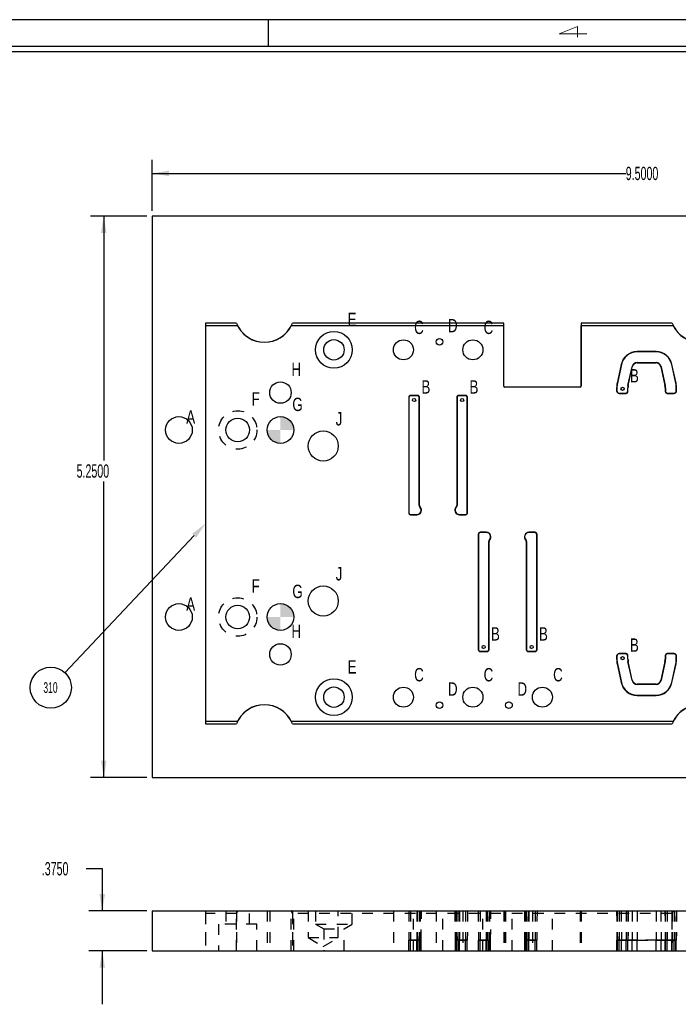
# Model space of a CAD drawing. Header units: inches. Extents: x 1802 to 2468, y -208 to -72.
# Tile 522 of 595: x 2326.68 to 2332.84, y -143.76 to -134.55. Entities that reach past the tile are written whole.
import ezdxf

# ---------------------------------------------------------------- set-up
doc = ezdxf.new("R2010")
doc.units = ezdxf.units.IN
doc.header["$LTSCALE"] = 0.5
doc.header["$MEASUREMENT"] = 0
doc.linetypes.add('HIDDEN', pattern=[0.225, 0.15, -0.075])
for name, color, linetype in [('SID-M-D', 42, 'Continuous'), ('SID-M-F', 202, 'Continuous'), ('SID-M-H', 4, 'HIDDEN'), ('SID-M-M', 233, 'Continuous'), ('SID-M-S', 105, 'Continuous')]:
    doc.layers.add(name, color=color, linetype=linetype)
doc.styles.add('R', font='ROMAND.SHX')
doc.styles.add('SLDTEXTSTYLE0', font='TXT', dxfattribs={"width": 0.595745})

# ---------------------------------------------------------------- blocks, each defined once
blk = doc.blocks.new('*U9')
at = {"layer": 'SID-M-S'}
for p, q in [((0, 22.55), (-34, 22.55)), ((-23, 22.55), (-23, 22.3)), ((0, 22.3), (-34, 22.3)), ((0, 22.25), (-34, 22.25))]:
    blk.add_line(p, q, dxfattribs=at)
at = {"layer": 'SID-M-D', "style": 'R', "width": 4}
blk.add_text('4', height=0.1, dxfattribs=at).set_placement((-20.3275, 22.3857))

msp = doc.modelspace()

# ---------------------------------------------------------------- hatches: boundary and pattern name
at = {"layer": 'SID-M-F'}
h = msp.add_hatch(color=256, dxfattribs=at)
edge = h.paths.add_edge_path(flags=0)
edge.add_arc((2329.11759, -138.3857), 0.125, 0, 90)
edge.add_line((2329.11759, -138.2607), (2329.11759, -138.3857))
edge.add_line((2329.11759, -138.3857), (2329.24259, -138.3857))
h = msp.add_hatch(color=256, dxfattribs=at)
edge = h.paths.add_edge_path(flags=0)
edge.add_arc((2329.11759, -138.3857), 0.125, 180, 270)
edge.add_line((2329.11759, -138.5107), (2329.11759, -138.3857))
edge.add_line((2329.11759, -138.3857), (2328.99259, -138.3857))
h = msp.add_hatch(color=256, dxfattribs=at)
edge = h.paths.add_edge_path(flags=0)
edge.add_arc((2329.11759, -140.1357), 0.125, 0, 90)
edge.add_line((2329.11759, -140.0107), (2329.11759, -140.1357))
edge.add_line((2329.11759, -140.1357), (2329.24259, -140.1357))
h = msp.add_hatch(color=256, dxfattribs=at)
edge = h.paths.add_edge_path(flags=0)
edge.add_arc((2329.11759, -140.1357), 0.125, 180, 270)
edge.add_line((2329.11759, -140.2607), (2329.11759, -140.1357))
edge.add_line((2329.11759, -140.1357), (2328.99259, -140.1357))

# ---------------------------------------------------------------- linework, layer by layer
at = {"layer": 'SID-M-D'}
for p, q in [((2327.91759, -136.3357), (2327.91759, -135.85955)), ((2327.91759, -135.98455), (2332.34767, -135.98455)), ((2327.86759, -136.3857), (2327.3394, -136.3857)), ((2327.4644, -136.3857), (2327.4644, -138.66987)), ((2327.4644, -141.6357), (2327.4644, -138.86831)), ((2328.31056, -139.37419), (2327.10107, -140.6566)), ((2327.86759, -141.6357), (2327.3394, -141.6357)), ((2327.30054, -142.49009), (2327.45054, -142.49009)), ((2327.45054, -142.49009), (2327.45054, -142.88428)), ((2327.86759, -142.88428), (2327.32554, -142.88428)), ((2327.86759, -143.25928), (2327.32554, -143.25928)), ((2327.45054, -143.25928), (2327.45054, -143.75928))]:
    msp.add_line(p, q, dxfattribs=at)
at = {"layer": 'SID-M-D', "color": 0}
msp.add_circle((2326.96908, -140.79655), 0.19237, dxfattribs=at)
at = {"layer": 'SID-M-D'}
for points in [[(2327.91759, -135.98455), (2328.07359, -136.01055), (2328.07359, -135.95855)], [(2327.4644, -136.3857), (2327.4384, -136.5417), (2327.4904, -136.5417)], [(2328.29164, -139.35635), (2328.41759, -139.2607), (2328.29164, -139.35635), (2328.32947, -139.39203)], [(2327.4644, -141.6357), (2327.4904, -141.4797), (2327.4384, -141.4797)], [(2327.45054, -142.88428), (2327.47654, -142.72828), (2327.42454, -142.72828)], [(2327.45054, -143.25928), (2327.42454, -143.41528), (2327.47654, -143.41528)]]:
    msp.add_solid(points, dxfattribs=at)
at = {"layer": 'SID-M-H'}
for p, q in [((2328.41759, -142.88428), (2328.41759, -143.25928)), ((2328.60709, -142.88428), (2328.60709, -143.00928)), ((2328.70542, -142.88428), (2328.70542, -143.25928)), ((2328.82809, -143.00928), (2328.82809, -142.88428)), ((2328.99259, -142.88428), (2328.99259, -143.25928)), ((2329.01709, -142.88428), (2329.01709, -143.25928)), ((2329.21809, -143.25928), (2329.21809, -142.88428)), ((2329.22977, -142.88428), (2329.22977, -143.25928)), ((2329.24259, -143.25928), (2329.24259, -142.88428)), ((2329.37697, -142.88428), (2329.37697, -143.13428)), ((2329.44574, -142.88428), (2329.44574, -143.00928)), ((2329.65822, -143.13428), (2329.65822, -142.88428)), ((2329.78944, -143.00928), (2329.78944, -142.88428)), ((2330.17384, -142.88428), (2330.17384, -143.25928)), ((2330.31743, -142.88428), (2330.31983, -143.15928)), ((2330.33543, -142.88428), (2330.33543, -143.15928)), ((2330.33543, -142.88428), (2330.33543, -143.15928)), ((2330.36134, -143.25928), (2330.36134, -142.88428)), ((2330.3933, -142.88428), (2330.3933, -143.15928)), ((2330.40043, -142.88428), (2330.40043, -143.15928)), ((2330.41843, -142.88428), (2330.41603, -143.15928)), ((2330.42349, -142.88428), (2330.42181, -143.15928)), ((2330.4339, -143.15928), (2330.4363, -142.88428)), ((2330.57409, -142.88428), (2330.57409, -143.25928)), ((2330.63609, -143.25928), (2330.63609, -142.88428)), ((2330.74888, -142.88428), (2330.75128, -143.15928)), ((2330.76169, -142.88428), (2330.76338, -143.15928)), ((2330.76676, -142.88428), (2330.76916, -143.15928)), ((2330.78476, -142.88428), (2330.78476, -143.15928)), ((2330.79188, -142.88428), (2330.79188, -143.15928)), ((2330.82384, -142.88428), (2330.82384, -143.25928)), ((2330.84976, -142.88428), (2330.84976, -143.15928)), ((2330.84976, -142.88428), (2330.84976, -143.15928)), ((2330.86776, -142.88428), (2330.86536, -143.15928)), ((2330.96743, -142.88428), (2330.96983, -143.15928)), ((2330.98543, -142.88428), (2330.98543, -143.15928)), ((2330.98543, -142.88428), (2330.98543, -143.15928)), ((2331.01134, -143.25928), (2331.01134, -142.88428)), ((2331.0433, -142.88428), (2331.0433, -143.15928)), ((2331.05043, -142.88428), (2331.05043, -143.15928)), ((2331.06843, -142.88428), (2331.06603, -143.15928)), ((2331.07349, -142.88428), (2331.07181, -143.15928)), ((2331.0839, -143.15928), (2331.0863, -142.88428)), ((2331.20559, -142.88428), (2331.20559, -143.25928)), ((2331.20559, -142.88428), (2331.20559, -143.25928)), ((2331.21559, -142.88428), (2331.21559, -143.25928)), ((2331.21559, -142.88428), (2331.21559, -143.25928)), ((2331.22409, -142.88428), (2331.22409, -143.25928)), ((2331.28609, -143.25928), (2331.28609, -142.88428)), ((2331.39888, -142.88428), (2331.40128, -143.15928)), ((2331.41169, -142.88428), (2331.41338, -143.15928)), ((2331.41676, -142.88428), (2331.41916, -143.15928)), ((2331.43476, -142.88428), (2331.43476, -143.15928)), ((2331.44188, -142.88428), (2331.44188, -143.15928)), ((2331.47384, -142.88428), (2331.47384, -143.25928)), ((2331.49976, -142.88428), (2331.49976, -143.15928)), ((2331.49976, -142.88428), (2331.49976, -143.15928)), ((2331.51776, -142.88428), (2331.51536, -143.15928)), ((2331.66134, -143.25928), (2331.66134, -142.88428)), ((2331.92059, -142.88428), (2331.92059, -143.25928)), ((2331.92059, -142.88428), (2331.92059, -143.25928)), ((2331.93059, -142.88428), (2331.93059, -143.25928)), ((2331.93059, -142.88428), (2331.93059, -143.25928)), ((2332.26243, -142.88428), (2332.26483, -143.15928)), ((2332.26703, -142.88428), (2332.26938, -143.15928)), ((2332.26703, -142.88428), (2332.26938, -143.15928)), ((2332.28543, -142.88428), (2332.28543, -143.15928)), ((2332.28543, -142.88428), (2332.28543, -143.15928)), ((2332.30529, -142.88428), (2332.30764, -143.15928)), ((2332.30529, -142.88428), (2332.30764, -143.15928)), ((2332.35043, -142.88428), (2332.35043, -143.15928)), ((2332.35043, -142.88428), (2332.35043, -143.15928)), ((2332.36843, -142.88428), (2332.36603, -143.15928)), ((2332.37061, -142.88428), (2332.36827, -143.15928)), ((2332.37061, -142.88428), (2332.36827, -143.15928)), ((2332.40887, -142.88428), (2332.40652, -143.15928)), ((2332.40887, -142.88428), (2332.40652, -143.15928)), ((2332.45403, -142.88428), (2332.45403, -143.15928)), ((2332.45403, -142.88428), (2332.45403, -143.15928)), ((2332.45403, -142.88428), (2332.45403, -143.15928)), ((2332.45403, -142.88428), (2332.45403, -143.15928)), ((2332.63116, -142.88428), (2332.63116, -143.15928)), ((2332.63116, -142.88428), (2332.63116, -143.15928)), ((2332.63116, -142.88428), (2332.63116, -143.15928)), ((2332.63116, -142.88428), (2332.63116, -143.15928)), ((2332.67632, -142.88428), (2332.67866, -143.15928)), ((2332.67632, -142.88428), (2332.67866, -143.15928)), ((2332.71458, -142.88428), (2332.71692, -143.15928)), ((2332.71458, -142.88428), (2332.71692, -143.15928)), ((2332.71676, -142.88428), (2332.71916, -143.15928)), ((2332.73476, -142.88428), (2332.73476, -143.15928)), ((2332.73476, -142.88428), (2332.73476, -143.15928)), ((2332.77989, -142.88428), (2332.77755, -143.15928)), ((2332.77989, -142.88428), (2332.77755, -143.15928)), ((2332.78042, -142.88428), (2332.78042, -143.25928)), ((2332.79976, -142.88428), (2332.79976, -143.15928)), ((2332.79976, -142.88428), (2332.79976, -143.15928)), ((2332.81815, -142.88428), (2332.81581, -143.15928)), ((2332.81815, -142.88428), (2332.81581, -143.15928)), ((2332.82276, -142.88428), (2332.82036, -143.15928)), ((2328.41759, -142.90928), (2328.41759, -143.25928)), ((2328.70542, -142.90928), (2328.41759, -142.90928)), ((2328.70542, -143.25928), (2328.70542, -142.90928)), ((2329.22977, -142.90928), (2329.22977, -143.25928)), ((2332.78042, -142.90928), (2329.22977, -142.90928)), ((2332.78042, -143.25928), (2332.78042, -142.90928)), ((2328.89709, -143.00928), (2328.53809, -143.00928)), ((2328.53809, -143.00928), (2328.53809, -143.25928)), ((2328.89709, -143.25928), (2328.89709, -143.00928)), ((2329.44574, -143.00928), (2329.78944, -143.00928)), ((2329.44574, -143.00928), (2329.52194, -143.05328)), ((2329.52194, -143.05328), (2329.71324, -143.05328)), ((2329.52194, -143.05328), (2329.52194, -143.25928)), ((2329.71324, -143.05328), (2329.78944, -143.00928)), ((2329.71324, -143.25928), (2329.71324, -143.05328)), ((2329.37697, -143.13428), (2329.65822, -143.13428)), ((2329.37697, -143.13428), (2329.51759, -143.21878)), ((2329.51759, -143.21878), (2329.65822, -143.13428)), ((2330.31983, -143.15928), (2330.33543, -143.15928)), ((2330.31983, -143.25928), (2330.31983, -143.15928)), ((2330.33543, -143.15928), (2330.31983, -143.15928)), ((2330.33543, -143.15928), (2330.3933, -143.15928)), ((2330.33543, -143.25928), (2330.33543, -143.15928)), ((2330.33543, -143.25928), (2330.33543, -143.15928)), ((2330.40043, -143.15928), (2330.33543, -143.15928)), ((2330.3933, -143.15928), (2330.43372, -143.15928)), ((2330.3933, -143.25928), (2330.3933, -143.15928)), ((2330.40043, -143.25928), (2330.40043, -143.15928)), ((2330.41603, -143.15928), (2330.40043, -143.15928)), ((2330.41603, -143.25928), (2330.41603, -143.15928)), ((2330.42181, -143.15928), (2330.41603, -143.15928)), ((2330.42181, -143.25928), (2330.42181, -143.15928)), ((2330.4339, -143.25928), (2330.4339, -143.15928)), ((2330.75128, -143.15928), (2330.75128, -143.25928)), ((2330.79188, -143.15928), (2330.75146, -143.15928)), ((2330.76338, -143.25928), (2330.76338, -143.15928)), ((2330.76916, -143.15928), (2330.76338, -143.15928)), ((2330.76916, -143.25928), (2330.76916, -143.15928)), ((2330.78476, -143.15928), (2330.76916, -143.15928)), ((2330.78476, -143.25928), (2330.78476, -143.15928)), ((2330.84976, -143.15928), (2330.78476, -143.15928)), ((2330.79188, -143.15928), (2330.84976, -143.15928)), ((2330.79188, -143.25928), (2330.79188, -143.15928)), ((2330.84976, -143.15928), (2330.86536, -143.15928)), ((2330.84976, -143.25928), (2330.84976, -143.15928)), ((2330.84976, -143.25928), (2330.84976, -143.15928)), ((2330.86536, -143.15928), (2330.84976, -143.15928)), ((2330.86536, -143.25928), (2330.86536, -143.15928)), ((2330.96983, -143.15928), (2330.98543, -143.15928)), ((2330.96983, -143.25928), (2330.96983, -143.15928)), ((2330.98543, -143.15928), (2330.96983, -143.15928)), ((2330.98543, -143.15928), (2331.05043, -143.15928)), ((2330.98543, -143.25928), (2330.98543, -143.15928)), ((2330.98543, -143.25928), (2330.98543, -143.15928)), ((2331.0433, -143.15928), (2330.98543, -143.15928)), ((2331.0433, -143.15928), (2331.08372, -143.15928)), ((2331.0433, -143.25928), (2331.0433, -143.15928)), ((2331.05043, -143.15928), (2331.06603, -143.15928)), ((2331.05043, -143.25928), (2331.05043, -143.15928)), ((2331.06603, -143.25928), (2331.06603, -143.15928)), ((2331.06603, -143.15928), (2331.07181, -143.15928)), ((2331.07181, -143.25928), (2331.07181, -143.15928)), ((2331.0839, -143.25928), (2331.0839, -143.15928)), ((2331.40128, -143.15928), (2331.40128, -143.25928)), ((2331.44188, -143.15928), (2331.40146, -143.15928)), ((2331.41338, -143.25928), (2331.41338, -143.15928)), ((2331.41338, -143.15928), (2331.41916, -143.15928)), ((2331.41916, -143.15928), (2331.43476, -143.15928)), ((2331.41916, -143.25928), (2331.41916, -143.15928)), ((2331.43476, -143.15928), (2331.49976, -143.15928)), ((2331.43476, -143.25928), (2331.43476, -143.15928)), ((2331.44188, -143.25928), (2331.44188, -143.15928)), ((2331.49976, -143.15928), (2331.44188, -143.15928)), ((2331.49976, -143.15928), (2331.51536, -143.15928)), ((2331.49976, -143.25928), (2331.49976, -143.15928)), ((2331.49976, -143.25928), (2331.49976, -143.15928)), ((2331.51536, -143.15928), (2331.49976, -143.15928)), ((2331.51536, -143.25928), (2331.51536, -143.15928)), ((2332.26483, -143.15928), (2332.26938, -143.15928)), ((2332.26483, -143.25928), (2332.26483, -143.15928)), ((2332.28543, -143.15928), (2332.26483, -143.15928)), ((2332.26483, -143.15928), (2332.28543, -143.15928)), ((2332.26938, -143.15928), (2332.26483, -143.15928)), ((2332.26938, -143.15928), (2332.30764, -143.15928)), ((2332.26938, -143.25928), (2332.26938, -143.15928)), ((2332.26938, -143.25928), (2332.26938, -143.15928)), ((2332.30764, -143.15928), (2332.26938, -143.15928)), ((2332.28543, -143.25928), (2332.28543, -143.15928)), ((2332.35043, -143.15928), (2332.28543, -143.15928)), ((2332.28543, -143.25928), (2332.28543, -143.15928)), ((2332.28543, -143.15928), (2332.35043, -143.15928)), ((2332.30764, -143.15928), (2332.45403, -143.15928)), ((2332.30764, -143.25928), (2332.30764, -143.15928)), ((2332.30764, -143.25928), (2332.30764, -143.15928)), ((2332.45403, -143.15928), (2332.30764, -143.15928)), ((2332.35043, -143.25928), (2332.35043, -143.15928)), ((2332.36603, -143.15928), (2332.35043, -143.15928)), ((2332.35043, -143.15928), (2332.36603, -143.15928)), ((2332.35043, -143.25928), (2332.35043, -143.15928)), ((2332.36603, -143.25928), (2332.36603, -143.15928)), ((2332.36827, -143.15928), (2332.36603, -143.15928)), ((2332.36603, -143.15928), (2332.36827, -143.15928)), ((2332.36827, -143.25928), (2332.36827, -143.15928)), ((2332.40652, -143.15928), (2332.36827, -143.15928)), ((2332.36827, -143.25928), (2332.36827, -143.15928)), ((2332.36827, -143.15928), (2332.40652, -143.15928)), ((2332.40652, -143.25928), (2332.40652, -143.15928)), ((2332.45403, -143.15928), (2332.40652, -143.15928)), ((2332.40652, -143.15928), (2332.45403, -143.15928)), ((2332.40652, -143.25928), (2332.40652, -143.15928)), ((2332.45403, -143.15928), (2332.63116, -143.15928)), ((2332.45403, -143.25928), (2332.45403, -143.15928)), ((2332.45403, -143.25928), (2332.45403, -143.15928)), ((2332.63116, -143.15928), (2332.45403, -143.15928)), ((2332.45403, -143.25928), (2332.45403, -143.15928)), ((2332.45403, -143.15928), (2332.63116, -143.15928)), ((2332.45403, -143.25928), (2332.45403, -143.15928)), ((2332.63116, -143.15928), (2332.45403, -143.15928)), ((2332.63116, -143.15928), (2332.77755, -143.15928)), ((2332.63116, -143.25928), (2332.63116, -143.15928)), ((2332.63116, -143.25928), (2332.63116, -143.15928)), ((2332.67866, -143.15928), (2332.63116, -143.15928)), ((2332.63116, -143.15928), (2332.67866, -143.15928)), ((2332.77755, -143.15928), (2332.63116, -143.15928)), ((2332.63116, -143.25928), (2332.63116, -143.15928)), ((2332.63116, -143.25928), (2332.63116, -143.15928)), ((2332.67866, -143.25928), (2332.67866, -143.15928)), ((2332.71692, -143.15928), (2332.67866, -143.15928)), ((2332.67866, -143.15928), (2332.71692, -143.15928)), ((2332.67866, -143.25928), (2332.67866, -143.15928)), ((2332.71692, -143.25928), (2332.71692, -143.15928)), ((2332.71916, -143.15928), (2332.71692, -143.15928)), ((2332.71692, -143.15928), (2332.71916, -143.15928)), ((2332.71692, -143.25928), (2332.71692, -143.15928)), ((2332.71916, -143.25928), (2332.71916, -143.15928)), ((2332.73476, -143.15928), (2332.71916, -143.15928)), ((2332.71916, -143.15928), (2332.73476, -143.15928)), ((2332.73476, -143.25928), (2332.73476, -143.15928)), ((2332.79976, -143.15928), (2332.73476, -143.15928)), ((2332.73476, -143.15928), (2332.79976, -143.15928)), ((2332.73476, -143.25928), (2332.73476, -143.15928)), ((2332.77755, -143.15928), (2332.81581, -143.15928)), ((2332.77755, -143.25928), (2332.77755, -143.15928)), ((2332.81581, -143.15928), (2332.77755, -143.15928)), ((2332.77755, -143.25928), (2332.77755, -143.15928)), ((2332.79976, -143.25928), (2332.79976, -143.15928)), ((2332.82036, -143.15928), (2332.79976, -143.15928)), ((2332.79976, -143.15928), (2332.82036, -143.15928)), ((2332.79976, -143.25928), (2332.79976, -143.15928)), ((2332.81581, -143.15928), (2332.82036, -143.15928)), ((2332.81581, -143.25928), (2332.81581, -143.15928)), ((2332.82036, -143.15928), (2332.81581, -143.15928)), ((2332.81581, -143.25928), (2332.81581, -143.15928)), ((2332.82036, -143.25928), (2332.82036, -143.15928))]:
    msp.add_line(p, q, dxfattribs=at)
for centre in [(2328.71759, -138.3857), (2328.71759, -140.1357)]:
    msp.add_circle(centre, 0.1795, dxfattribs=at)
for centre, start, end in [((2328.96759, -143.01178), 153.068128, 158.646516), ((2328.96759, -143.01178), 21.353484, 26.931872), ((2333.04259, -143.01178), 153.068128, 158.646516)]:
    msp.add_arc(centre, 0.2815, start, end, dxfattribs=at)
at = {"layer": 'SID-M-M'}
for centre, radius in [((2332.31793, -138.00081), 0.015), ((2330.36793, -138.10522), 0.015), ((2330.81726, -138.10522), 0.015), ((2328.16759, -138.3857), 0.125), ((2328.16759, -140.1357), 0.125), ((2331.01793, -140.41618), 0.015), ((2331.46726, -140.41618), 0.015), ((2332.31793, -140.5206), 0.015)]:
    msp.add_circle(centre, radius, dxfattribs=at)
at = {"layer": 'SID-M-S'}
for p, q in [((2337.41759, -136.3857), (2327.91759, -136.3857)), ((2327.91759, -136.3857), (2327.91759, -141.6357)), ((2328.70542, -137.3857), (2328.41759, -137.3857)), ((2328.41759, -137.3857), (2328.41759, -141.1357)), ((2328.41759, -137.4107), (2328.41759, -141.1107)), ((2328.71662, -137.4107), (2328.41759, -137.4107)), ((2331.20559, -137.4107), (2329.21856, -137.4107)), ((2331.20559, -137.3857), (2329.22977, -137.3857)), ((2331.20559, -137.9747), (2331.20559, -137.3857)), ((2331.20559, -137.9747), (2331.20559, -137.4107)), ((2332.78042, -137.3857), (2331.93059, -137.3857)), ((2331.93059, -137.3857), (2331.93059, -137.9747)), ((2332.79162, -137.4107), (2331.93059, -137.4107)), ((2331.93059, -137.9747), (2331.93059, -137.4107)), ((2332.63116, -137.65221), (2332.45403, -137.65221)), ((2332.45403, -137.65221), (2332.45403, -137.65461)), ((2332.63116, -137.65461), (2332.45403, -137.65461)), ((2332.63116, -137.65221), (2332.63116, -137.65461)), ((2332.30529, -137.77205), (2332.26703, -137.94787)), ((2332.30764, -137.77256), (2332.26938, -137.94838)), ((2332.30529, -137.77205), (2332.30764, -137.77256)), ((2332.36827, -137.9699), (2332.40652, -137.79408)), ((2332.37061, -137.97041), (2332.40887, -137.79459)), ((2332.40887, -137.79459), (2332.40652, -137.79408)), ((2332.45403, -137.75821), (2332.45403, -137.75581)), ((2332.45403, -137.75581), (2332.63116, -137.75581)), ((2332.45403, -137.75821), (2332.63116, -137.75821)), ((2332.63116, -137.75821), (2332.63116, -137.75581)), ((2332.67632, -137.79459), (2332.67866, -137.79408)), ((2332.67632, -137.79459), (2332.71458, -137.97041)), ((2332.67866, -137.79408), (2332.71692, -137.9699)), ((2332.77989, -137.77205), (2332.77755, -137.77256)), ((2332.81581, -137.94838), (2332.77755, -137.77256)), ((2332.81815, -137.94787), (2332.77989, -137.77205)), ((2331.92059, -137.9847), (2331.21559, -137.9847)), ((2331.92059, -137.9847), (2331.21559, -137.9847)), ((2332.26243, -137.9907), (2332.26243, -138.02021)), ((2332.26243, -137.9907), (2332.26483, -137.9907)), ((2332.26483, -137.9907), (2332.26483, -138.02021)), ((2332.26703, -137.94787), (2332.26938, -137.94838)), ((2332.36843, -137.9907), (2332.36603, -137.9907)), ((2332.36603, -138.02521), (2332.36603, -137.9907)), ((2332.37061, -137.97041), (2332.36827, -137.9699)), ((2332.36843, -138.02521), (2332.36843, -137.9907)), ((2332.71458, -137.97041), (2332.71692, -137.9699)), ((2332.71676, -137.9907), (2332.71676, -138.02521)), ((2332.71676, -137.9907), (2332.71916, -137.9907)), ((2332.71916, -137.9907), (2332.71916, -138.02521)), ((2332.81815, -137.94787), (2332.81581, -137.94838)), ((2332.82276, -137.9907), (2332.82036, -137.9907)), ((2332.82036, -138.02021), (2332.82036, -137.9907)), ((2332.82276, -138.02021), (2332.82276, -137.9907)), ((2330.31743, -138.08082), (2330.31743, -139.16082)), ((2330.31743, -138.08082), (2330.31983, -138.08082)), ((2330.31983, -138.08082), (2330.31983, -139.16082)), ((2330.40043, -138.06282), (2330.33543, -138.06282)), ((2330.33543, -138.06282), (2330.33543, -138.06522)), ((2330.40043, -138.06522), (2330.33543, -138.06522)), ((2330.40043, -138.06282), (2330.40043, -138.06522)), ((2330.41843, -138.08082), (2330.41603, -138.08082)), ((2330.41603, -139.09309), (2330.41603, -138.08082)), ((2330.41843, -139.09309), (2330.41843, -138.08082)), ((2330.76676, -138.08082), (2330.76676, -139.09309)), ((2330.76676, -138.08082), (2330.76916, -138.08082)), ((2330.76916, -138.08082), (2330.76916, -139.09309)), ((2330.84976, -138.06282), (2330.78476, -138.06282)), ((2330.78476, -138.06282), (2330.78476, -138.06522)), ((2330.84976, -138.06522), (2330.78476, -138.06522)), ((2330.84976, -138.06282), (2330.84976, -138.06522)), ((2330.86776, -138.08082), (2330.86536, -138.08082)), ((2330.86536, -139.16082), (2330.86536, -138.08082)), ((2330.86776, -139.16082), (2330.86776, -138.08082)), ((2332.26243, -138.02021), (2332.26483, -138.02021)), ((2332.28543, -138.04321), (2332.28543, -138.04081)), ((2332.28543, -138.04081), (2332.35043, -138.04081)), ((2332.28543, -138.04321), (2332.35043, -138.04321)), ((2332.35043, -138.04321), (2332.35043, -138.04081)), ((2332.36843, -138.02521), (2332.36603, -138.02521)), ((2332.71676, -138.02521), (2332.71916, -138.02521)), ((2332.73476, -138.04321), (2332.73476, -138.04081)), ((2332.73476, -138.04081), (2332.79976, -138.04081)), ((2332.73476, -138.04321), (2332.79976, -138.04321)), ((2332.79976, -138.04321), (2332.79976, -138.04081)), ((2332.82276, -138.02021), (2332.82036, -138.02021)), ((2330.41843, -139.09309), (2330.41603, -139.09309)), ((2330.42349, -139.1052), (2330.42181, -139.10691)), ((2330.76169, -139.1052), (2330.76338, -139.10691)), ((2330.76676, -139.09309), (2330.76916, -139.09309)), ((2330.31743, -139.16082), (2330.31983, -139.16082)), ((2330.33543, -139.17882), (2330.33543, -139.17642)), ((2330.33543, -139.17642), (2330.3933, -139.17642)), ((2330.33543, -139.17882), (2330.3933, -139.17882)), ((2330.3933, -139.17882), (2330.3933, -139.17642)), ((2330.79188, -139.17882), (2330.79188, -139.17642)), ((2330.79188, -139.17642), (2330.84976, -139.17642)), ((2330.79188, -139.17882), (2330.84976, -139.17882)), ((2330.84976, -139.17882), (2330.84976, -139.17642)), ((2330.86776, -139.16082), (2330.86536, -139.16082)), ((2330.96743, -139.36058), (2330.96743, -140.44058)), ((2330.96743, -139.36058), (2330.96983, -139.36058)), ((2330.96983, -139.36058), (2330.96983, -140.44058)), ((2331.0433, -139.34258), (2330.98543, -139.34258)), ((2330.98543, -139.34258), (2330.98543, -139.34498)), ((2331.0433, -139.34498), (2330.98543, -139.34498)), ((2331.0433, -139.34258), (2331.0433, -139.34498)), ((2331.49976, -139.34258), (2331.44188, -139.34258)), ((2331.44188, -139.34258), (2331.44188, -139.34498)), ((2331.49976, -139.34498), (2331.44188, -139.34498)), ((2331.49976, -139.34258), (2331.49976, -139.34498)), ((2331.51776, -139.36058), (2331.51536, -139.36058)), ((2331.51536, -140.44058), (2331.51536, -139.36058)), ((2331.51776, -140.44058), (2331.51776, -139.36058)), ((2331.06843, -139.42831), (2331.06603, -139.42831)), ((2331.06603, -140.44058), (2331.06603, -139.42831)), ((2331.06843, -140.44058), (2331.06843, -139.42831)), ((2331.07349, -139.4162), (2331.07181, -139.41449)), ((2331.41169, -139.4162), (2331.41338, -139.41449)), ((2331.41676, -139.42831), (2331.41676, -140.44058)), ((2331.41676, -139.42831), (2331.41916, -139.42831)), ((2331.41916, -139.42831), (2331.41916, -140.44058)), ((2330.96743, -140.44058), (2330.96983, -140.44058)), ((2330.98543, -140.45858), (2330.98543, -140.45618)), ((2330.98543, -140.45618), (2331.05043, -140.45618)), ((2330.98543, -140.45858), (2331.05043, -140.45858)), ((2331.05043, -140.45858), (2331.05043, -140.45618)), ((2331.06843, -140.44058), (2331.06603, -140.44058)), ((2331.41676, -140.44058), (2331.41916, -140.44058)), ((2331.43476, -140.45858), (2331.43476, -140.45618)), ((2331.43476, -140.45618), (2331.49976, -140.45618)), ((2331.43476, -140.45858), (2331.49976, -140.45858)), ((2331.49976, -140.45858), (2331.49976, -140.45618)), ((2331.51776, -140.44058), (2331.51536, -140.44058)), ((2332.35043, -140.4782), (2332.28543, -140.4782)), ((2332.28543, -140.4782), (2332.28543, -140.4806)), ((2332.35043, -140.4806), (2332.28543, -140.4806)), ((2332.35043, -140.4782), (2332.35043, -140.4806)), ((2332.79976, -140.4782), (2332.73476, -140.4782)), ((2332.73476, -140.4782), (2332.73476, -140.4806)), ((2332.79976, -140.4806), (2332.73476, -140.4806)), ((2332.79976, -140.4782), (2332.79976, -140.4806)), ((2332.26243, -140.5012), (2332.26243, -140.53071)), ((2332.26243, -140.5012), (2332.26483, -140.5012)), ((2332.26243, -140.53071), (2332.26483, -140.53071)), ((2332.26483, -140.5012), (2332.26483, -140.53071)), ((2332.26703, -140.57354), (2332.26938, -140.57303)), ((2332.26703, -140.57354), (2332.30529, -140.74935)), ((2332.26938, -140.57303), (2332.30764, -140.74884)), ((2332.36843, -140.4962), (2332.36603, -140.4962)), ((2332.36603, -140.53071), (2332.36603, -140.4962)), ((2332.36843, -140.53071), (2332.36603, -140.53071)), ((2332.37061, -140.551), (2332.36827, -140.55151)), ((2332.40652, -140.72732), (2332.36827, -140.55151)), ((2332.36843, -140.53071), (2332.36843, -140.4962)), ((2332.40887, -140.72681), (2332.37061, -140.551)), ((2332.71458, -140.551), (2332.67632, -140.72681)), ((2332.71692, -140.55151), (2332.67866, -140.72732)), ((2332.71458, -140.551), (2332.71692, -140.55151)), ((2332.71676, -140.4962), (2332.71676, -140.53071)), ((2332.71676, -140.4962), (2332.71916, -140.4962)), ((2332.71676, -140.53071), (2332.71916, -140.53071)), ((2332.71916, -140.4962), (2332.71916, -140.53071)), ((2332.77755, -140.74884), (2332.81581, -140.57303)), ((2332.77989, -140.74935), (2332.81815, -140.57354)), ((2332.81815, -140.57354), (2332.81581, -140.57303)), ((2332.82276, -140.5012), (2332.82036, -140.5012)), ((2332.82036, -140.53071), (2332.82036, -140.5012)), ((2332.82276, -140.53071), (2332.82036, -140.53071)), ((2332.82276, -140.53071), (2332.82276, -140.5012)), ((2332.30529, -140.74935), (2332.30764, -140.74884)), ((2332.40887, -140.72681), (2332.40652, -140.72732)), ((2332.63116, -140.7632), (2332.45403, -140.7632)), ((2332.45403, -140.7632), (2332.45403, -140.7656)), ((2332.63116, -140.7656), (2332.45403, -140.7656)), ((2332.63116, -140.7632), (2332.63116, -140.7656)), ((2332.67632, -140.72681), (2332.67866, -140.72732)), ((2332.77989, -140.74935), (2332.77755, -140.74884)), ((2332.45403, -140.8692), (2332.45403, -140.8668)), ((2332.45403, -140.8668), (2332.63116, -140.8668)), ((2332.45403, -140.8692), (2332.63116, -140.8692)), ((2332.63116, -140.8692), (2332.63116, -140.8668)), ((2328.41759, -141.1107), (2328.71662, -141.1107)), ((2329.21856, -141.1107), (2332.79162, -141.1107)), ((2328.41759, -141.1357), (2328.70542, -141.1357)), ((2329.22977, -141.1357), (2332.78042, -141.1357)), ((2327.91759, -141.6357), (2337.41759, -141.6357)), ((2327.91759, -142.88428), (2327.91759, -143.25928)), ((2327.91759, -142.88428), (2337.41759, -142.88428)), ((2327.91759, -143.25928), (2337.41759, -143.25928))]:
    msp.add_line(p, q, dxfattribs=at)
for centre, radius in [((2329.61759, -137.6357), 0.17185), ((2329.61759, -137.6357), 0.09565), ((2330.60509, -137.5607), 0.031), ((2330.26759, -137.6357), 0.09375), ((2330.91759, -137.6357), 0.09375), ((2329.11759, -138.0357), 0.1005), ((2328.71759, -138.3857), 0.1105), ((2329.11759, -138.3857), 0.125), ((2329.51759, -138.5357), 0.14062), ((2329.51759, -139.9857), 0.14062), ((2328.71759, -140.1357), 0.1105), ((2329.11759, -140.1357), 0.125), ((2329.11759, -140.4857), 0.1005), ((2329.61759, -140.8857), 0.17185), ((2329.61759, -140.8857), 0.09565), ((2330.26759, -140.8857), 0.09375), ((2330.91759, -140.8857), 0.09375), ((2331.56759, -140.8857), 0.09375), ((2330.60509, -140.9607), 0.031), ((2331.25509, -140.9607), 0.031)]:
    msp.add_circle(centre, radius, dxfattribs=at)
for centre, radius, start, end in [((2328.96759, -137.2832), 0.2815, 201.353484, 338.646516), ((2328.96759, -137.2832), 0.2815, 206.931872, 333.068128), ((2333.04259, -137.2832), 0.2815, 201.353484, 338.646516), ((2333.04259, -137.2832), 0.2815, 206.931872, 333.068128), ((2332.45403, -137.80442), 0.15221, 90, 167.722994), ((2332.45403, -137.80442), 0.14981, 90, 167.722994), ((2332.63116, -137.80442), 0.15221, 12.277006, 90), ((2332.63116, -137.80442), 0.14981, 12.277006, 90), ((2332.45403, -137.80442), 0.04861, 90, 167.722994), ((2332.45403, -137.80442), 0.04621, 90, 167.722994), ((2332.63116, -137.80442), 0.04861, 12.277006, 90), ((2332.63116, -137.80442), 0.04621, 12.277006, 90), ((2331.21559, -137.9747), 0.01, 180, 270), ((2331.21559, -137.9747), 0.01, 180, 270), ((2331.92059, -137.9747), 0.01, 270, 0), ((2331.92059, -137.9747), 0.01, 270, 0), ((2332.46385, -137.9907), 0.20143, 167.722994, 180), ((2332.46385, -137.9907), 0.19903, 167.722994, 180), ((2332.46385, -137.9907), 0.09783, 167.722994, 180), ((2332.46385, -137.9907), 0.09543, 167.722994, 180), ((2332.62133, -137.9907), 0.09543, 0, 12.277006), ((2332.62133, -137.9907), 0.09783, 0, 12.277006), ((2332.62133, -137.9907), 0.19903, 0, 12.277006), ((2332.62133, -137.9907), 0.20143, 0, 12.277006), ((2330.33543, -138.08082), 0.018, 90, 180), ((2330.33543, -138.08082), 0.0156, 90, 180), ((2330.40043, -138.08082), 0.018, 0, 90), ((2330.40043, -138.08082), 0.0156, 0, 90), ((2330.78476, -138.08082), 0.018, 90, 180), ((2330.78476, -138.08082), 0.0156, 90, 180), ((2330.84976, -138.08082), 0.018, 0, 90), ((2330.84976, -138.08082), 0.0156, 0, 90), ((2332.28543, -138.02021), 0.023, 180, 270), ((2332.28543, -138.02021), 0.0206, 180, 270), ((2332.35043, -138.02521), 0.018, 270, 0), ((2332.35043, -138.02521), 0.0156, 270, 0), ((2332.73476, -138.02521), 0.018, 180, 270), ((2332.73476, -138.02521), 0.0156, 180, 270), ((2332.79976, -138.02021), 0.023, 270, 0), ((2332.79976, -138.02021), 0.0206, 270, 0), ((2330.3933, -139.13582), 0.043, 270, 45.40429), ((2330.3933, -139.13582), 0.0406, 270, 45.40429), ((2330.43543, -139.09309), 0.0194, 180, 225.40429), ((2330.43543, -139.09309), 0.017, 180, 225.40429), ((2330.79188, -139.13582), 0.043, 134.59571, 270), ((2330.79188, -139.13582), 0.0406, 134.59571, 270), ((2330.74976, -139.09309), 0.017, 314.59571, 0), ((2330.74976, -139.09309), 0.0194, 314.59571, 0), ((2330.33543, -139.16082), 0.018, 180, 270), ((2330.33543, -139.16082), 0.0156, 180, 270), ((2330.84976, -139.16082), 0.018, 270, 0), ((2330.84976, -139.16082), 0.0156, 270, 0), ((2330.98543, -139.36058), 0.018, 90, 180), ((2330.98543, -139.36058), 0.0156, 90, 180), ((2331.0433, -139.38558), 0.043, 314.59571, 90), ((2331.0433, -139.38558), 0.0406, 314.59571, 90), ((2331.44188, -139.38558), 0.043, 90, 225.40429), ((2331.44188, -139.38558), 0.0406, 90, 225.40429), ((2331.49976, -139.36058), 0.018, 0, 90), ((2331.49976, -139.36058), 0.0156, 0, 90), ((2331.08543, -139.42831), 0.0194, 134.59571, 180), ((2331.08543, -139.42831), 0.017, 134.59571, 180), ((2331.39976, -139.42831), 0.017, 0, 45.40429), ((2331.39976, -139.42831), 0.0194, 0, 45.40429), ((2330.98543, -140.44058), 0.018, 180, 270), ((2330.98543, -140.44058), 0.0156, 180, 270), ((2331.05043, -140.44058), 0.018, 270, 0), ((2331.05043, -140.44058), 0.0156, 270, 0), ((2331.43476, -140.44058), 0.018, 180, 270), ((2331.43476, -140.44058), 0.0156, 180, 270), ((2331.49976, -140.44058), 0.018, 270, 0), ((2331.49976, -140.44058), 0.0156, 270, 0), ((2332.28543, -140.5012), 0.023, 90, 180), ((2332.28543, -140.5012), 0.0206, 90, 180), ((2332.35043, -140.4962), 0.018, 0, 90), ((2332.35043, -140.4962), 0.0156, 0, 90), ((2332.73476, -140.4962), 0.018, 90, 180), ((2332.73476, -140.4962), 0.0156, 90, 180), ((2332.79976, -140.5012), 0.023, 0, 90), ((2332.79976, -140.5012), 0.0206, 0, 90), ((2332.46385, -140.53071), 0.20143, 180, 192.277006), ((2332.46385, -140.53071), 0.19903, 180, 192.277006), ((2332.46385, -140.53071), 0.09783, 180, 192.277006), ((2332.46385, -140.53071), 0.09543, 180, 192.277006), ((2332.62133, -140.53071), 0.09543, 347.722994, 0), ((2332.62133, -140.53071), 0.09783, 347.722994, 0), ((2332.62133, -140.53071), 0.19903, 347.722994, 0), ((2332.62133, -140.53071), 0.20143, 347.722994, 0), ((2332.45403, -140.71698), 0.15221, 192.277006, 270), ((2332.45403, -140.71698), 0.14981, 192.277006, 270), ((2332.45403, -140.71698), 0.04861, 192.277006, 270), ((2332.45403, -140.71698), 0.04621, 192.277006, 270), ((2332.63116, -140.71698), 0.04621, 270, 347.722994), ((2332.63116, -140.71698), 0.04861, 270, 347.722994), ((2332.63116, -140.71698), 0.14981, 270, 347.722994), ((2332.63116, -140.71698), 0.15221, 270, 347.722994), ((2328.96759, -141.2382), 0.2815, 21.353484, 158.646516), ((2328.96759, -141.2382), 0.2815, 26.931872, 153.068128), ((2333.04259, -141.2382), 0.2815, 21.353484, 158.646516), ((2333.04259, -141.2382), 0.2815, 26.931872, 153.068128)]:
    msp.add_arc(centre, radius, start, end, dxfattribs=at)

# ---------------------------------------------------------------- block references
at = {"layer": 'SID-M-D'}
msp.add_blockref('*U9', (2352.00183, -157.09685), dxfattribs=at)

# ---------------------------------------------------------------- texts
at = {"layer": 'SID-M-D', "style": 'SLDTEXTSTYLE0', "width": 0.75}
for s, p in [('E', (2329.74477, -137.41451)), ('D', (2330.6841, -137.47187)), ('C', (2330.36806, -137.4879)), ('C', (2331.01806, -137.4879)), ('H', (2329.22037, -137.88156)), ('B', (2332.38633, -137.94111)), ('B', (2330.43633, -138.04552)), ('B', (2330.88566, -138.04552)), ('F', (2328.84739, -138.15732)), ('G', (2329.22875, -138.20854)), ('A', (2328.236, -138.326)), ('J', (2329.63409, -138.34386)), ('J', (2329.63409, -139.79386)), ('F', (2328.84739, -139.90732)), ('G', (2329.22875, -139.95854)), ('A', (2328.236, -140.076)), ('H', (2329.22037, -140.33156)), ('B', (2331.08633, -140.35648)), ('B', (2331.53566, -140.35648)), ('B', (2332.38633, -140.46089)), ('E', (2329.74477, -140.66451)), ('C', (2330.36806, -140.7379)), ('C', (2331.01806, -140.7379)), ('C', (2331.66806, -140.7379)), ('D', (2330.6841, -140.87187)), ('D', (2331.3341, -140.87187))]:
    msp.add_text(s, height=0.125, dxfattribs=at).set_placement(p)
at = {"layer": 'SID-M-D', "char_height": 0.125, "attachment_point": 1, "style": 'SLDTEXTSTYLE0'}
for s, insert in [('9.5000', (2332.34767, -135.92263)), ('5.2500', (2327.21041, -138.70717)), ('.3750', (2326.88491, -142.42818))]:
    msp.add_mtext(s, dxfattribs=dict(at, insert=insert))
at = {"layer": 'SID-M-D', "color": 0, "insert": (2326.96606, -140.74545), "char_height": 0.1, "attachment_point": 2, "style": 'SLDTEXTSTYLE0'}
msp.add_mtext('310', dxfattribs=at)

doc.saveas('drawing.dxf')
